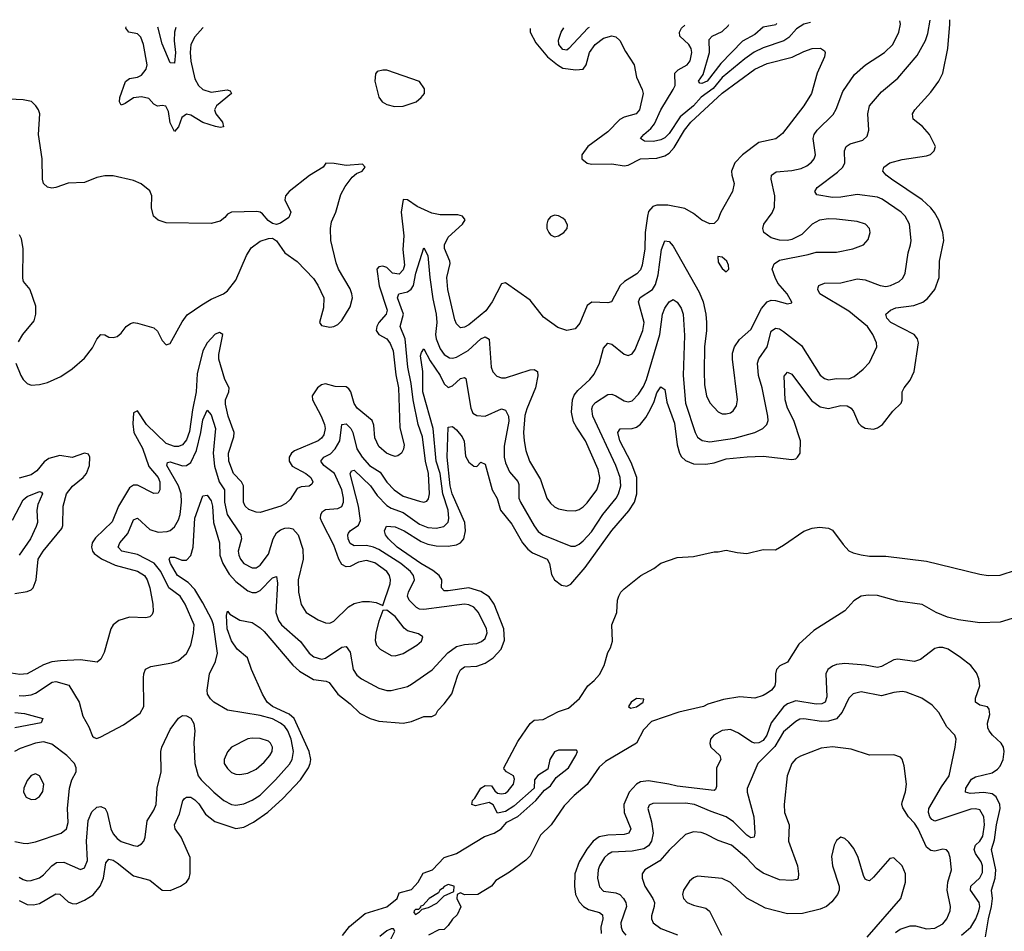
# Model space of a CAD drawing. Header units: inches. Extents: x 1843162 to 1959474, y 907081 to 1016326.
# Tile 510 of 656: x 1891353 to 1896170, y 1011749 to 1016211. Entities that reach past the tile are written whole.
import ezdxf

# ---------------------------------------------------------------- set-up
doc = ezdxf.new("R2010")
doc.units = ezdxf.units.IN
doc.header["$MEASUREMENT"] = 0
doc.layers.add('B8091', color=7, linetype='Continuous')

msp = doc.modelspace()

# ---------------------------------------------------------------- linework, layer by layer
at = {"layer": 'B8091', "color": 5}
for points, elevation in [([(1893850.6, 1016167.8), (1893850.5, 1016150), (1893878.5, 1016098.5), (1893935.8, 1016030), (1893983.6, 1015990), (1894010, 1015974.5), (1894073.6, 1015966.4), (1894110, 1015969.2), (1894124.4, 1015990), (1894141.6, 1016050), (1894168.8, 1016090), (1894210, 1016121.3), (1894250, 1016132.5), (1894270, 1016127.4), (1894288.5, 1016110), (1894316.2, 1016056.2), (1894359.7, 1015990), (1894371.1, 1015930), (1894399.2, 1015870), (1894402.7, 1015850), (1894385.1, 1015770), (1894369.5, 1015750), (1894310, 1015734.6), (1894290, 1015722.5), (1894230, 1015662), (1894132.2, 1015590), (1894102.9, 1015550), (1894103.8, 1015530), (1894130, 1015508.7), (1894150, 1015504.9), (1894250, 1015505.9), (1894310, 1015495.5), (1894330, 1015499.1), (1894390, 1015530.9), (1894470, 1015534), (1894510, 1015544.2), (1894530, 1015557.9), (1894554.7, 1015585.3), (1894604.9, 1015670), (1894636.1, 1015710), (1894790, 1015852.3), (1894950, 1015968.8), (1895010, 1015997.7), (1895132.4, 1016027.6), (1895190, 1016056), (1895229.7, 1016069.7), (1895271.3, 1016071.3), (1895290, 1016059), (1895294.5, 1016050), (1895291.3, 1016030), (1895254.5, 1015950), (1895227.1, 1015850), (1895189, 1015790), (1895084.9, 1015655.1), (1895052.5, 1015627.5), (1894969.8, 1015610), (1894890, 1015549.3), (1894852.4, 1015510), (1894835.3, 1015470), (1894836.4, 1015450), (1894848, 1015410), (1894839.7, 1015370), (1894783, 1015270), (1894768, 1015232), (1894750, 1015213.4), (1894730, 1015212.7), (1894690.8, 1015230), (1894650, 1015262), (1894606.6, 1015286.6), (1894523.4, 1015303.4), (1894470, 1015303.8), (1894450, 1015296.9), (1894430, 1015271.8), (1894423.9, 1015250), (1894413.5, 1015170), (1894411.3, 1015090), (1894398.2, 1015010), (1894390, 1014987.2), (1894372.7, 1014967.3), (1894312.2, 1014930), (1894291.6, 1014910), (1894248.9, 1014831.1), (1894230, 1014824.9), (1894151.5, 1014828.5), (1894130, 1014813.1), (1894093.7, 1014726.3), (1894070, 1014698.9), (1894030, 1014690.2), (1893985.3, 1014705.3), (1893916, 1014756), (1893850, 1014838.8), (1893730, 1014923.2), (1893710, 1014919), (1893664.9, 1014830), (1893633.4, 1014786.6), (1893550, 1014718.5), (1893530, 1014706), (1893510, 1014703.6), (1893490, 1014722.4), (1893482.2, 1014742.2), (1893447.8, 1014890), (1893443.7, 1014950), (1893458.6, 1015018.6), (1893457.5, 1015030), (1893430.7, 1015090.7), (1893431.7, 1015110), (1893450, 1015146.1), (1893519.4, 1015210), (1893532.5, 1015232.5), (1893519.5, 1015250), (1893496.4, 1015256.4), (1893410, 1015256.4), (1893370, 1015263.6), (1893297.6, 1015297.6), (1893250, 1015330.4), (1893230, 1015330.6), (1893219.1, 1015270), (1893232.9, 1015152.9), (1893227.1, 1015087.1), (1893235.8, 1015010), (1893230, 1014987.3), (1893210, 1014966), (1893177.6, 1014970), (1893150, 1014997.6), (1893130, 1015005.7), (1893110, 1015002.4), (1893100.5, 1014990), (1893111.3, 1014908.7), (1893151.7, 1014790), (1893146.4, 1014770), (1893110, 1014729.3), (1893099.7, 1014710), (1893097.7, 1014690), (1893110.8, 1014670.8), (1893150, 1014649.2), (1893166.2, 1014626.2), (1893179.9, 1014590), (1893193.3, 1014473.3), (1893207.1, 1014410), (1893213.5, 1014213.5), (1893234, 1014130), (1893230.6, 1014109.4), (1893220.5, 1014090), (1893203.5, 1014076.5), (1893190, 1014074), (1893170, 1014079.7), (1893147.7, 1014090), (1893110, 1014122.7), (1893090, 1014164), (1893086.4, 1014226.4), (1893077.4, 1014250), (1893004.3, 1014310), (1892990, 1014332.8), (1892973.6, 1014390), (1892964.2, 1014404.2), (1892950, 1014413.5), (1892896.1, 1014416.1), (1892850, 1014429.4), (1892830, 1014424.1), (1892809.9, 1014410), (1892783.6, 1014370), (1892785, 1014350), (1892828.7, 1014270), (1892844.7, 1014230), (1892847, 1014210), (1892840.4, 1014179.6), (1892830, 1014162.7), (1892812.8, 1014150), (1892698.2, 1014101.8), (1892683, 1014090), (1892671.1, 1014070), (1892671.6, 1014050), (1892686.3, 1014026.3), (1892752.9, 1013990), (1892778.2, 1013970), (1892787.1, 1013950), (1892781.8, 1013938.2), (1892770, 1013927.3), (1892730, 1013925.6), (1892710, 1013916.9), (1892677, 1013863), (1892656, 1013844), (1892630.3, 1013829.7), (1892530, 1013799.8), (1892510, 1013800.5), (1892474.4, 1013814.4), (1892456.8, 1013830), (1892448.2, 1013850), (1892448.4, 1013930), (1892438.4, 1013950), (1892399.8, 1013990), (1892376.6, 1014050), (1892375, 1014090), (1892400.8, 1014170), (1892402.6, 1014190), (1892373, 1014270), (1892360.9, 1014330), (1892360.7, 1014350), (1892375.9, 1014390), (1892378.3, 1014410), (1892356.1, 1014450), (1892327.8, 1014550), (1892327, 1014573), (1892346.4, 1014670), (1892330, 1014680.3), (1892310, 1014671.8), (1892270, 1014630.1), (1892249.6, 1014590), (1892222, 1014478), (1892216.5, 1014390), (1892198.1, 1014301.9), (1892183.7, 1014196.3), (1892170, 1014155.4), (1892150, 1014130.1), (1892130, 1014121.5), (1892110, 1014121.5), (1892070, 1014136.5), (1891972.9, 1014230), (1891930, 1014296.5), (1891910, 1014287.3), (1891906.3, 1014233.7), (1891911.9, 1014190), (1891953.8, 1014113.8), (1891984.7, 1014024.7), (1892030.9, 1013970), (1892038.8, 1013950), (1892038.2, 1013910), (1892030, 1013893.7), (1892010, 1013892.3), (1891930, 1013932.6), (1891910, 1013933.2), (1891890, 1013919.3), (1891836.9, 1013830), (1891806.1, 1013753.9), (1891724.2, 1013675.8), (1891707.4, 1013650), (1891704, 1013630), (1891708.8, 1013610), (1891717.8, 1013597.8), (1891753, 1013573), (1891820.9, 1013540.9), (1891930, 1013511.4), (1891963.7, 1013490), (1891977.6, 1013470), (1891989.9, 1013430), (1892005.1, 1013350), (1892006, 1013314), (1892000.7, 1013299.3), (1891990, 1013288), (1891970, 1013283.1), (1891890, 1013286.7), (1891838.7, 1013270), (1891810.9, 1013250), (1891799.4, 1013230), (1891766.6, 1013113.4), (1891750, 1013082), (1891732.7, 1013067.3), (1891650, 1013077.4), (1891553.6, 1013073.6), (1891510, 1013067.4), (1891470, 1013053.6), (1891390, 1013008.9), (1891354, 1013006), (1891290, 1013016.4)], 480), ([(1891350, 1011899.4), (1891390, 1011880.8), (1891420.7, 1011879.3), (1891450, 1011886), (1891530, 1011931.8), (1891550, 1011930.2), (1891590, 1011893.4), (1891610, 1011884.7), (1891630, 1011883.8), (1891670, 1011901.8), (1891712.5, 1011927.5), (1891747.5, 1011970), (1891762.5, 1012010), (1891775.5, 1012084.5), (1891790, 1012102.8), (1891810, 1012097.5), (1891830, 1012084.5), (1891910, 1012020.5), (1891990, 1011999.6), (1892050, 1011950.4), (1892090, 1011948.7), (1892139.3, 1011970), (1892169.5, 1011990), (1892183, 1012010), (1892187.7, 1012032.3), (1892186.9, 1012110), (1892143.2, 1012210), (1892114, 1012250), (1892110.7, 1012270), (1892135.6, 1012324.4), (1892151.4, 1012388.6), (1892160.2, 1012399.8), (1892170, 1012406.5), (1892190, 1012405.2), (1892210, 1012392.4), (1892230, 1012373.1), (1892262.9, 1012322.9), (1892307.4, 1012287.4), (1892410, 1012253.1), (1892450, 1012258.9), (1892497, 1012283), (1892567.6, 1012332.4), (1892640.4, 1012399.6), (1892727.3, 1012490), (1892766.9, 1012550), (1892774.3, 1012570), (1892777, 1012590), (1892769.9, 1012630), (1892695.4, 1012790), (1892672, 1012812), (1892589.5, 1012849.5), (1892564.1, 1012870), (1892540.9, 1012910), (1892487.2, 1013030), (1892467.1, 1013087.1), (1892417, 1013130), (1892390, 1013170.9), (1892368, 1013230), (1892364.8, 1013295.2), (1892370, 1013316), (1892380.9, 1013300.9), (1892430, 1013271.7), (1892490, 1013261.3), (1892530, 1013235.2), (1892550, 1013217.1), (1892690, 1013051.7), (1892722.3, 1013022.3), (1892790, 1012981.5), (1892853, 1012973), (1892866.9, 1012966.9), (1892909.1, 1012910), (1892970, 1012863.2), (1893017.1, 1012817.1), (1893068.4, 1012790), (1893110, 1012777.1), (1893230, 1012767.6), (1893270, 1012776.3), (1893330, 1012800.9), (1893370, 1012800.4), (1893389.2, 1012810), (1893398.4, 1012830), (1893430, 1012862), (1893468, 1012912), (1893496.9, 1013003.1), (1893510.4, 1013029.6), (1893530, 1013043.8), (1893590, 1013047.5), (1893630, 1013061.6), (1893670, 1013087.9), (1893709, 1013131), (1893725.1, 1013174.9), (1893722.3, 1013230), (1893674.5, 1013350), (1893650, 1013385.7), (1893610, 1013411.8), (1893550, 1013429.6), (1893450, 1013415), (1893430, 1013415.9), (1893417, 1013430), (1893417.9, 1013470), (1893405.6, 1013490), (1893374.9, 1013514.9), (1893315.9, 1013550), (1893200.2, 1013630), (1893157.8, 1013670), (1893143.1, 1013690), (1893137.4, 1013710), (1893148, 1013732), (1893190, 1013729.3), (1893234.5, 1013710), (1893317.8, 1013657.8), (1893350, 1013644.2), (1893390, 1013636.2), (1893450, 1013634.1), (1893490, 1013640.8), (1893509.9, 1013650.1), (1893525.6, 1013670), (1893534.5, 1013710), (1893530.9, 1013750), (1893469.7, 1013890), (1893459.7, 1013930), (1893445.1, 1014070), (1893450, 1014217.1), (1893470, 1014219.6), (1893490, 1014203.6), (1893518.3, 1014170), (1893527.8, 1014147.8), (1893534.2, 1014074.2), (1893550, 1014045), (1893574.6, 1014025.4), (1893590, 1014024.6), (1893610, 1014046), (1893630, 1014036.3), (1893665.1, 1013910), (1893688.5, 1013868.5), (1893705.5, 1013810), (1893761.4, 1013741.4), (1893812.3, 1013650), (1893839.1, 1013619.1), (1893861.4, 1013601.4), (1893934.2, 1013570), (1893944.5, 1013550), (1893955.4, 1013495.4), (1893969.4, 1013470), (1894003.7, 1013443.7), (1894030, 1013439), (1894050, 1013448.6), (1894120.4, 1013530), (1894249.7, 1013710.3), (1894332.5, 1013807.5), (1894360.3, 1013850), (1894372, 1013890), (1894371.8, 1013970), (1894344.3, 1014044.3), (1894289.9, 1014150), (1894279.1, 1014190), (1894290.7, 1014209.3), (1894350, 1014210.7), (1894370, 1014216.6), (1894390, 1014231.8), (1894416.2, 1014263.8), (1894438.3, 1014301.7), (1894457.8, 1014342.2), (1894470, 1014385.3), (1894490, 1014414.6), (1894510, 1014400.7), (1894518.9, 1014338.9), (1894556.6, 1014236.6), (1894570.1, 1014130), (1894581.3, 1014090), (1894591.4, 1014071.4), (1894610, 1014053.2), (1894650, 1014037.3), (1894710, 1014035.6), (1894750, 1014042.9), (1894810, 1014062), (1894912.3, 1014072.3), (1894990, 1014075), (1895130, 1014058), (1895150, 1014062.6), (1895158.7, 1014070), (1895171.7, 1014090), (1895172.3, 1014150), (1895140.3, 1014250), (1895109.1, 1014310), (1895098.1, 1014350), (1895094, 1014466), (1895110, 1014486.4), (1895130, 1014476.5), (1895227.6, 1014347.6), (1895270, 1014316), (1895310, 1014307.5), (1895370, 1014322.2), (1895401.8, 1014321.8), (1895420.6, 1014310), (1895433, 1014293), (1895456.8, 1014236.8), (1895470, 1014223.2), (1895490, 1014212.1), (1895530, 1014207.7), (1895550, 1014214.2), (1895574.8, 1014230), (1895624.8, 1014295.1), (1895666.3, 1014333.7), (1895670.6, 1014349.4), (1895670.7, 1014390), (1895680.3, 1014410), (1895710, 1014447.4), (1895729, 1014490), (1895750.6, 1014630), (1895746.3, 1014650), (1895729.9, 1014669.9), (1895615.1, 1014730), (1895595.3, 1014750), (1895591.1, 1014770), (1895614, 1014790), (1895639.8, 1014800.2), (1895727.9, 1014812.1), (1895770.9, 1014829.1), (1895793.7, 1014846.3), (1895829.8, 1014890), (1895851.9, 1014950), (1895853.2, 1015030), (1895874.5, 1015130), (1895869.8, 1015170), (1895849.1, 1015230), (1895828.4, 1015268.4), (1895810.7, 1015290), (1895769, 1015329), (1895618, 1015430), (1895592.3, 1015450), (1895576.3, 1015470), (1895581.3, 1015490), (1895609.9, 1015510.1), (1895670, 1015526.6), (1895790, 1015544.3), (1895808.8, 1015551.2), (1895827.8, 1015570), (1895833, 1015590), (1895803.5, 1015650), (1895770, 1015688.5), (1895725, 1015725), (1895720.4, 1015750), (1895732.4, 1015770), (1895810, 1015856.5), (1895849.9, 1015910.1), (1895868.8, 1015950), (1895893.8, 1016070), (1895904.2, 1016190), (1895904.2, 1016211.5)], 420), ([(1891350, 1012014.2), (1891370, 1012002.2), (1891390, 1011996.8), (1891410, 1011997.7), (1891450, 1012010.2), (1891470, 1012025.4), (1891510, 1012070.2), (1891534.1, 1012085.9), (1891570, 1012087.3), (1891650, 1012051.2), (1891670, 1012059.6), (1891684.8, 1012095.2), (1891680.4, 1012190), (1891688.8, 1012291.2), (1891705.8, 1012334.2), (1891730, 1012357.5), (1891750, 1012359.7), (1891771.5, 1012350), (1891781.5, 1012330), (1891798.9, 1012250), (1891810, 1012226.5), (1891830, 1012203.7), (1891850, 1012188.3), (1891910, 1012168.6), (1891930, 1012166.7), (1891950, 1012176.5), (1891960.4, 1012190), (1891966.6, 1012210), (1891977.7, 1012290), (1892010, 1012342.3), (1892021.7, 1012370), (1892026, 1012450), (1892045.9, 1012530), (1892044.3, 1012630), (1892048.3, 1012650), (1892090, 1012737), (1892130, 1012793), (1892150, 1012805.5), (1892170, 1012803.8), (1892190, 1012793), (1892205.7, 1012765.7), (1892210.2, 1012730.2), (1892206, 1012674), (1892209.6, 1012570), (1892226.7, 1012510), (1892241, 1012490), (1892302.3, 1012430), (1892352.6, 1012390), (1892388.7, 1012370), (1892410, 1012367.2), (1892450, 1012373.9), (1892490, 1012390.7), (1892530, 1012415), (1892605.4, 1012490), (1892672.5, 1012567.4), (1892686.1, 1012590), (1892692.6, 1012630), (1892681.3, 1012690), (1892665.1, 1012730), (1892650, 1012751.4), (1892630, 1012768.5), (1892590, 1012788.5), (1892530, 1012805.2), (1892370, 1012832), (1892303.7, 1012870), (1892286.4, 1012886.4), (1892272.6, 1012910), (1892269.8, 1012930), (1892281.5, 1013010), (1892311.2, 1013070), (1892321.1, 1013110), (1892302.1, 1013250), (1892293.9, 1013273.9), (1892250, 1013357.5), (1892210, 1013422.6), (1892177, 1013457), (1892125, 1013490), (1892091.4, 1013550), (1892084.7, 1013570), (1892090, 1013581.1), (1892110, 1013581), (1892146.1, 1013566.1), (1892170, 1013566.1), (1892190, 1013588.9), (1892201.3, 1013630), (1892209.3, 1013770.7), (1892250, 1013880.4), (1892270, 1013884.2), (1892290, 1013856), (1892296.1, 1013830), (1892302.1, 1013750), (1892331.3, 1013651.3), (1892332.7, 1013590), (1892346.7, 1013550), (1892378, 1013498), (1892410, 1013460.9), (1892470, 1013416.2), (1892490, 1013406.8), (1892510, 1013407.9), (1892530, 1013417.4), (1892590, 1013479.2), (1892610, 1013485.5), (1892613.9, 1013453.9), (1892606.8, 1013310), (1892619.2, 1013270), (1892633.7, 1013250), (1892727.8, 1013167.8), (1892770.1, 1013110.1), (1892792.1, 1013092.1), (1892830, 1013081.9), (1892850, 1013085.5), (1892930, 1013140.2), (1892950, 1013144), (1892970, 1013115.5), (1892985.5, 1013030), (1893002.2, 1013002.2), (1893025.3, 1012985.3), (1893110, 1012939.4), (1893150, 1012927.1), (1893170, 1012928.5), (1893250, 1012947.5), (1893270, 1012958.2), (1893371.2, 1013028.8), (1893448.5, 1013111.5), (1893490, 1013142.9), (1893530, 1013153.2), (1893590, 1013158.1), (1893612.6, 1013167.4), (1893630, 1013182.4), (1893639.9, 1013210), (1893637.2, 1013230), (1893597.9, 1013310), (1893575.3, 1013335.3), (1893550, 1013347.5), (1893530, 1013350.8), (1893330, 1013324.8), (1893310, 1013326.2), (1893294, 1013334), (1893257.9, 1013370), (1893250.5, 1013390), (1893255.6, 1013410), (1893284.7, 1013470), (1893280.2, 1013490), (1893265.9, 1013510), (1893218.2, 1013550), (1893110, 1013618.5), (1893084.8, 1013630), (1893050, 1013638.2), (1892990, 1013636.7), (1892970, 1013646.8), (1892960.4, 1013670), (1892958.1, 1013690), (1892961.6, 1013698.4), (1892969.9, 1013710.1), (1893010, 1013736.6), (1893019.8, 1013760.2), (1893010.8, 1013830.8), (1892970.8, 1013989.2), (1892976.9, 1014003.1), (1892990, 1014006.5), (1893070, 1013930.1), (1893102.1, 1013882.1), (1893150, 1013832.8), (1893170, 1013820.6), (1893230, 1013799.3), (1893310, 1013741.7), (1893350, 1013725.9), (1893390, 1013722.7), (1893428.9, 1013731.1), (1893448.9, 1013751.1), (1893453.4, 1013770), (1893449.9, 1013810), (1893424.1, 1013890), (1893410.2, 1013990), (1893390.4, 1014050), (1893376.4, 1014210), (1893326.3, 1014390), (1893325.1, 1014490), (1893314.7, 1014565.3), (1893318.4, 1014581.6), (1893330, 1014599.5), (1893361.3, 1014541.3), (1893410.9, 1014470), (1893430, 1014428.2), (1893450, 1014411.1), (1893470, 1014419.3), (1893510, 1014455.2), (1893530, 1014459.6), (1893535.1, 1014455.1), (1893559.8, 1014310), (1893570, 1014285.7), (1893590, 1014274.3), (1893630, 1014271.3), (1893710, 1014306), (1893730, 1014300.7), (1893744.2, 1014270), (1893747, 1014247), (1893724.2, 1014124.2), (1893722.6, 1014070), (1893730, 1014041.7), (1893750, 1013998), (1893790.1, 1013950.1), (1893795.5, 1013935.5), (1893795.3, 1013870), (1893802.5, 1013850), (1893870, 1013733.4), (1893890, 1013706.4), (1893913.1, 1013690), (1894050, 1013633.7), (1894070, 1013635), (1894090, 1013643.5), (1894110, 1013659.8), (1894150, 1013705.3), (1894206.2, 1013790), (1894272.1, 1013870), (1894283.1, 1013890), (1894293.5, 1013930), (1894290.8, 1013970), (1894270.3, 1014030), (1894157.2, 1014270), (1894152.8, 1014307.2), (1894157.7, 1014322.3), (1894170, 1014337.6), (1894230, 1014376.1), (1894250, 1014377.9), (1894270, 1014370.7), (1894310, 1014345.7), (1894330, 1014340.5), (1894350, 1014345.9), (1894381.2, 1014378.8), (1894404.6, 1014415.4), (1894419.6, 1014450), (1894484.9, 1014670), (1894498.1, 1014770), (1894510, 1014799.5), (1894530, 1014830.3), (1894550, 1014842), (1894570, 1014828.7), (1894590, 1014798.7), (1894599.8, 1014770), (1894605.4, 1014665.4), (1894598.6, 1014470), (1894610, 1014334), (1894657.9, 1014190), (1894670, 1014167.2), (1894691.3, 1014151.3), (1894730, 1014145.1), (1894850, 1014162.4), (1894949.9, 1014190.1), (1894988.2, 1014210), (1895008.4, 1014230), (1895015.1, 1014250), (1895014, 1014270), (1894985.8, 1014410), (1894967.7, 1014470), (1894962.1, 1014530), (1894968.7, 1014551.3), (1895009.4, 1014610), (1895030, 1014686.3), (1895050, 1014701.4), (1895070, 1014697.5), (1895090, 1014684.8), (1895177.4, 1014617.4), (1895270, 1014471.6), (1895290, 1014455.8), (1895310, 1014448.1), (1895350, 1014454.4), (1895410, 1014453.8), (1895435.7, 1014464.3), (1895480, 1014500), (1895510, 1014533.4), (1895546.2, 1014610), (1895545.6, 1014630), (1895527.6, 1014670), (1895501.6, 1014710), (1895410, 1014784.5), (1895268.5, 1014870), (1895257.4, 1014890), (1895260.1, 1014899.9), (1895263.6, 1014910), (1895290, 1014921.2), (1895370, 1014922.9), (1895450, 1014943.1), (1895490, 1014937.9), (1895562.4, 1014910), (1895590, 1014905.3), (1895614, 1014910), (1895655.8, 1014930), (1895673, 1014947), (1895684.4, 1014970), (1895700.2, 1015070), (1895711.5, 1015110), (1895714.8, 1015130), (1895706, 1015210), (1895685, 1015250), (1895665.3, 1015270), (1895573, 1015333), (1895550, 1015343.4), (1895450, 1015355.3), (1895370, 1015342.8), (1895330, 1015341.1), (1895253.7, 1015353.7), (1895242.6, 1015370), (1895255.3, 1015390), (1895354.9, 1015465.1), (1895379.5, 1015490), (1895389.9, 1015510), (1895388.6, 1015570), (1895396.8, 1015590), (1895416.9, 1015603.1), (1895478.3, 1015621.7), (1895499.1, 1015640.9), (1895506.8, 1015670), (1895501.8, 1015750), (1895510.6, 1015789.4), (1895570, 1015858.5), (1895650, 1015924.4), (1895743.6, 1016036.4), (1895784.2, 1016110), (1895796.5, 1016143.5), (1895808, 1016209.4)], 440), ([(1891350, 1012903.7), (1891370, 1012901.1), (1891410, 1012906.6), (1891430, 1012914.3), (1891511.9, 1012968.1), (1891530, 1012971.2), (1891593.5, 1012953.5), (1891644.8, 1012870), (1891662.7, 1012802.7), (1891692.2, 1012750), (1891710, 1012704.7), (1891717.3, 1012697.3), (1891730, 1012693.4), (1891750, 1012701.3), (1891860.7, 1012759.3), (1891942.6, 1012817.4), (1891960.7, 1012850), (1891959, 1012990), (1891960.3, 1013010), (1891968.2, 1013031.8), (1891995, 1013045), (1892097, 1013063), (1892130, 1013074.9), (1892170, 1013108.9), (1892189.9, 1013150.1), (1892204.1, 1013210), (1892206.1, 1013250), (1892162.1, 1013350), (1892138.4, 1013390), (1892083.1, 1013430), (1892043.9, 1013510), (1892010.4, 1013550.4), (1891930, 1013592.9), (1891853, 1013610), (1891835.3, 1013630), (1891843.7, 1013650), (1891882.9, 1013697.1), (1891910, 1013763.1), (1891925.2, 1013770), (1891930, 1013771.3), (1891990, 1013716.6), (1892030, 1013702.9), (1892074.2, 1013705.8), (1892090, 1013711.8), (1892111.2, 1013728.8), (1892130, 1013763.6), (1892137.6, 1013790), (1892145.6, 1013850), (1892144, 1013890), (1892130.8, 1013930), (1892073, 1014030), (1892076.1, 1014043.9), (1892090, 1014047), (1892150, 1014028.1), (1892170, 1014029), (1892190, 1014044.4), (1892217.5, 1014102.5), (1892239.8, 1014190), (1892250, 1014252.7), (1892270, 1014299.5), (1892290, 1014277.4), (1892310.8, 1014210), (1892300.5, 1014090), (1892306, 1014026), (1892329.4, 1013950), (1892356, 1013910), (1892354.9, 1013850), (1892368.6, 1013790), (1892435.7, 1013690), (1892437.9, 1013670), (1892422.8, 1013610), (1892424.7, 1013590), (1892433.2, 1013570), (1892449.4, 1013550), (1892490, 1013527.6), (1892510, 1013528.9), (1892530, 1013541.7), (1892570, 1013595.5), (1892593.8, 1013670), (1892610, 1013699), (1892630, 1013714.8), (1892650, 1013722.1), (1892670, 1013724.3), (1892690, 1013719.4), (1892715, 1013690), (1892739.1, 1013619.1), (1892739.3, 1013570), (1892716.4, 1013470), (1892717, 1013410), (1892729.6, 1013349.6), (1892754.9, 1013310), (1892813.4, 1013273.4), (1892850, 1013258.5), (1892870, 1013258), (1892890, 1013267.5), (1892962.1, 1013337.9), (1892990, 1013353.5), (1893030, 1013362.8), (1893063.9, 1013363.9), (1893098, 1013358), (1893130, 1013344.7), (1893164.9, 1013450), (1893167.4, 1013470), (1893163.2, 1013490), (1893149.9, 1013510), (1893090, 1013552), (1893050, 1013564.4), (1893010, 1013556), (1892970, 1013534.4), (1892950, 1013533.8), (1892930, 1013545), (1892914.6, 1013570), (1892890, 1013638.7), (1892832.6, 1013750), (1892825.4, 1013770), (1892826, 1013790), (1892835.4, 1013804.6), (1892850, 1013813.2), (1892910, 1013818.8), (1892930, 1013829.2), (1892937.5, 1013850), (1892937.7, 1013870), (1892929.5, 1013910), (1892893, 1013990), (1892841.3, 1014030), (1892826.8, 1014050), (1892841.4, 1014070), (1892873, 1014087), (1892897, 1014110), (1892919.5, 1014150), (1892929.5, 1014230.5), (1892950, 1014233.2), (1892973.4, 1014210), (1892982.5, 1014190), (1893003, 1014110), (1893028.4, 1014070), (1893065.1, 1014030), (1893116.7, 1013996.7), (1893150, 1013947.9), (1893184.6, 1013910), (1893230, 1013879.3), (1893310, 1013853.9), (1893330.6, 1013849.4), (1893344.6, 1013855.4), (1893353.7, 1013866.3), (1893357.9, 1013890), (1893353, 1013990), (1893339.3, 1014050), (1893323.4, 1014170), (1893302.7, 1014230), (1893277.8, 1014350), (1893268.3, 1014430), (1893252.3, 1014510), (1893238.9, 1014650), (1893215.3, 1014710), (1893231.7, 1014770), (1893201, 1014850), (1893208.7, 1014870), (1893250, 1014879.6), (1893267.7, 1014892.2), (1893279.7, 1014910), (1893291, 1014970), (1893330, 1015094.9), (1893350, 1015057.3), (1893359.6, 1014950), (1893374.8, 1014845.2), (1893390.9, 1014770), (1893394.2, 1014730), (1893387.8, 1014670), (1893390.1, 1014650), (1893410, 1014600.2), (1893430, 1014572.7), (1893456, 1014556), (1893470, 1014553.9), (1893490, 1014559.8), (1893547.8, 1014592.2), (1893610, 1014649.3), (1893630, 1014658.6), (1893650, 1014647.7), (1893660.1, 1014510), (1893667.7, 1014487.7), (1893687.1, 1014467.1), (1893710, 1014457.7), (1893730, 1014458.7), (1893850, 1014496.9), (1893870, 1014499.6), (1893886, 1014490), (1893888.9, 1014468.9), (1893876.6, 1014410), (1893834, 1014306), (1893825.3, 1014274.7), (1893818.3, 1014190), (1893820.7, 1014150), (1893830, 1014102), (1893846.8, 1014050), (1893900.8, 1013960.8), (1893932.8, 1013870), (1893950, 1013844.4), (1893970, 1013827.2), (1893990, 1013817.2), (1894030, 1013809.2), (1894070, 1013807.2), (1894090, 1013813.4), (1894110, 1013826.2), (1894130, 1013847.1), (1894176.5, 1013910), (1894189.9, 1013950.1), (1894191, 1013970), (1894183.8, 1014010), (1894122, 1014150), (1894076.5, 1014216.4), (1894063.3, 1014243.3), (1894052.5, 1014290), (1894057.1, 1014350), (1894066.6, 1014373.4), (1894083.1, 1014396.9), (1894142.5, 1014450), (1894163.2, 1014476.8), (1894189.5, 1014530.5), (1894210, 1014603.8), (1894230, 1014627.7), (1894250, 1014623.9), (1894310, 1014573.6), (1894330, 1014566.9), (1894350, 1014576.5), (1894363.7, 1014596.3), (1894401.1, 1014690), (1894408.3, 1014730), (1894379.9, 1014830), (1894388.7, 1014851.3), (1894449.8, 1014890), (1894464.5, 1014915.5), (1894477, 1014963), (1894493.3, 1015086.7), (1894510, 1015128.7), (1894530, 1015126.3), (1894550, 1015102.3), (1894677.3, 1014877.3), (1894697, 1014830), (1894709.5, 1014770), (1894712.7, 1014730), (1894712.7, 1014690), (1894703.2, 1014610), (1894701.7, 1014490), (1894704.2, 1014424.1), (1894712.5, 1014370), (1894730, 1014336.1), (1894770, 1014291.3), (1894790, 1014282.9), (1894810, 1014282.3), (1894830, 1014287.5), (1894843.3, 1014296.7), (1894859.4, 1014320.6), (1894864.1, 1014350), (1894840.6, 1014550), (1894841, 1014579), (1894849.8, 1014610.2), (1894874.8, 1014645.2), (1894930, 1014695.2), (1894982.4, 1014797.6), (1895010, 1014830.2), (1895030, 1014838.2), (1895050, 1014837.1), (1895110, 1014820.3), (1895130, 1014826), (1895131.1, 1014828.9), (1895107.8, 1014870), (1895062.4, 1014922.4), (1895048.6, 1014950), (1895034.4, 1014990), (1895043.7, 1015016.3), (1895070, 1015034.7), (1895210, 1015061.5), (1895250, 1015073.8), (1895350, 1015073.2), (1895429.2, 1015090), (1895480.9, 1015110), (1895503.9, 1015136.1), (1895513.7, 1015170), (1895511.1, 1015190), (1895491.8, 1015210), (1895450, 1015223.1), (1895350, 1015235.4), (1895310, 1015236.3), (1895266, 1015230), (1895230.3, 1015210), (1895179.3, 1015160.7), (1895130, 1015135.4), (1895110, 1015131.1), (1895070, 1015132.4), (1895030, 1015143.5), (1894994.3, 1015170), (1894988.7, 1015190), (1894994.5, 1015210), (1895034.8, 1015265.2), (1895046.4, 1015293.6), (1895047.3, 1015350), (1895029.8, 1015430), (1895031.1, 1015450), (1895053.8, 1015466.2), (1895130, 1015473.4), (1895177.1, 1015482.9), (1895204.5, 1015495.5), (1895226.6, 1015513.4), (1895239.8, 1015530), (1895247, 1015550), (1895234.9, 1015630), (1895240.2, 1015650), (1895254.6, 1015670), (1895332.2, 1015747.8), (1895346.9, 1015773.2), (1895380, 1015860), (1895437, 1015943), (1895490.9, 1015990), (1895584.8, 1016050), (1895625.5, 1016090), (1895654.8, 1016150), (1895662.2, 1016190), (1895658.6, 1016206.2)], 460), ([(1892250.2, 1016171.5), (1892250, 1016171), (1892210, 1016127.4), (1892190.7, 1016090), (1892187, 1016050), (1892190, 1016008.2), (1892210, 1015921.5), (1892228.6, 1015888.6), (1892250, 1015870.1), (1892290, 1015857.3), (1892367.7, 1015867.7), (1892383.4, 1015863.4), (1892388.7, 1015850), (1892316.1, 1015790), (1892305.6, 1015770), (1892313.1, 1015750), (1892344.7, 1015710), (1892350, 1015686.3), (1892336, 1015684), (1892311.4, 1015688.6), (1892250, 1015708.5), (1892190, 1015744.3), (1892170, 1015748.3), (1892147.2, 1015732.8), (1892130, 1015686.6), (1892110, 1015664.4), (1892090, 1015707), (1892081.7, 1015761.8), (1892067.7, 1015787.7), (1892050, 1015790.9), (1892027.8, 1015787.8), (1892010, 1015797.3), (1891985.1, 1015825.1), (1891950, 1015833.8), (1891910, 1015828.8), (1891870, 1015800.7), (1891850, 1015793), (1891841.8, 1015810), (1891843.4, 1015830), (1891870.9, 1015909.1), (1891890, 1015924.1), (1891930, 1015930.8), (1891950, 1015940.5), (1891972.6, 1015970), (1891976.8, 1015990), (1891958.8, 1016090), (1891945.9, 1016125.9), (1891930, 1016142.4), (1891888, 1016150), (1891872.5, 1016170), (1891874.3, 1016176)], 480), ([(1892116.8, 1016173.1), (1892110.5, 1016150), (1892108.3, 1016108.3), (1892115.1, 1016050), (1892110, 1015999), (1892090, 1015999.5), (1892050, 1016094), (1892030, 1016169.5), (1892029.8, 1016174.1)], 460), ([(1894139.4, 1016173.9), (1894133.3, 1016170), (1894040.2, 1016070), (1894030, 1016062.6), (1894010, 1016065.7), (1893990.7, 1016090.7), (1893989.3, 1016110.7), (1894001.5, 1016150), (1894015.2, 1016171.3)], 460), ([(1895222.1, 1016196.9), (1895190, 1016189.3), (1895153.8, 1016166.2), (1895115.3, 1016124.7), (1895091.6, 1016108.4), (1894990, 1016074.1), (1894947.1, 1016052.9), (1894900, 1016020), (1894790, 1015928.1), (1894745.4, 1015874.6), (1894687.2, 1015832.8), (1894650, 1015789.3), (1894584.5, 1015735.5), (1894530, 1015653.9), (1894510, 1015633.9), (1894490, 1015623.5), (1894454.5, 1015614.5), (1894410, 1015617.2), (1894389.6, 1015630), (1894406.2, 1015650), (1894441.6, 1015678.4), (1894458.5, 1015701.5), (1894489.4, 1015770.6), (1894550.8, 1015870), (1894559.3, 1015890), (1894557.7, 1015950), (1894574.4, 1015965.6), (1894618.6, 1015990), (1894633.8, 1016010), (1894641.1, 1016050), (1894637.6, 1016070), (1894627.1, 1016090), (1894582.3, 1016130), (1894581.6, 1016150), (1894591.3, 1016170), (1894607.6, 1016183.9)], 460), ([(1895055, 1016193.4), (1895053, 1016187), (1894990, 1016174.2), (1894950, 1016139.3), (1894890, 1016105.7), (1894783, 1015997), (1894716.9, 1015910), (1894690, 1015898.5), (1894680.4, 1015900.4), (1894674.5, 1015910), (1894696.4, 1015943.6), (1894728.4, 1016050), (1894726, 1016114), (1894740.3, 1016130), (1894790, 1016154), (1894818.8, 1016181.2), (1894823, 1016188.4)], 440), ([(1891334.6, 1014530), (1891358.9, 1014470), (1891370.2, 1014450.2), (1891390, 1014430.4), (1891410, 1014423.1), (1891450, 1014424.9), (1891490, 1014436), (1891554.6, 1014465.5), (1891610, 1014503.1), (1891670, 1014554.4), (1891710, 1014605.5), (1891730, 1014648), (1891749.8, 1014670.2), (1891770, 1014668.9), (1891790, 1014657.8), (1891810, 1014656), (1891830, 1014660.3), (1891850, 1014677.6), (1891874.5, 1014710), (1891895.3, 1014724.7), (1891910, 1014728.6), (1891930, 1014726.7), (1892010, 1014703), (1892027.4, 1014687.4), (1892050, 1014640.3), (1892070, 1014620.4), (1892090, 1014626.4), (1892147.5, 1014732.5), (1892173.1, 1014766.9), (1892244.1, 1014815.9), (1892290, 1014842.8), (1892350, 1014869.1), (1892370, 1014884.2), (1892410, 1014935.8), (1892462.9, 1015057.1), (1892485.2, 1015094.8), (1892530, 1015127.5), (1892570, 1015140.9), (1892590, 1015141.3), (1892609, 1015129), (1892650, 1015070.4), (1892710, 1015028.2), (1892790, 1014944.9), (1892812.4, 1014912.4), (1892841.8, 1014850), (1892839.1, 1014800.9), (1892819.3, 1014730), (1892830, 1014714), (1892870, 1014707.1), (1892890, 1014709.2), (1892910, 1014719), (1892930, 1014739.6), (1892970, 1014806), (1892981.2, 1014850), (1892978.3, 1014870), (1892970, 1014893.5), (1892913.6, 1014990), (1892901.9, 1015021.9), (1892876.2, 1015130), (1892873.2, 1015190), (1892878.3, 1015221.7), (1892899.8, 1015270), (1892923.9, 1015356.1), (1892944.9, 1015395.1), (1892979.1, 1015440.9), (1893001.6, 1015458.4), (1893028.7, 1015470), (1893044, 1015490), (1893030, 1015504), (1892950, 1015497), (1892892.2, 1015507.8), (1892850.9, 1015509.1), (1892838, 1015490), (1892771.2, 1015448.8), (1892672.2, 1015370), (1892653, 1015350), (1892650.4, 1015330), (1892680.2, 1015270), (1892670, 1015243.5), (1892630, 1015215.3), (1892610, 1015209.7), (1892590, 1015213.3), (1892568.1, 1015228.1), (1892541.5, 1015261.4), (1892530, 1015269.6), (1892512.8, 1015272.8), (1892390, 1015269), (1892370, 1015259), (1892357.2, 1015242.8), (1892334.1, 1015225.9), (1892290, 1015213.3), (1892070, 1015217.1), (1892030.3, 1015230.3), (1892007.6, 1015250), (1891998.9, 1015290), (1891999.8, 1015350), (1891990, 1015373.6), (1891947.6, 1015407.6), (1891910, 1015423.9), (1891810, 1015447.2), (1891770, 1015447.4), (1891730, 1015438.7), (1891670, 1015414.6), (1891590, 1015411.3), (1891530, 1015389.8), (1891510, 1015387.2), (1891490, 1015392), (1891469.9, 1015409.9), (1891464.2, 1015430), (1891462.9, 1015530), (1891445.3, 1015650), (1891451.8, 1015750), (1891446, 1015770), (1891432.7, 1015790), (1891410.8, 1015810.8), (1891370, 1015819.7), (1891270, 1015824.2)], 520), ([(1891350, 1015159.3), (1891360.5, 1015140.5), (1891369.3, 1015089.3), (1891366.4, 1014946.4), (1891370.3, 1014930.3), (1891403, 1014890), (1891430.4, 1014810), (1891430.4, 1014770), (1891422.2, 1014737.8), (1891366.7, 1014670), (1891345.1, 1014634.9)], 520), ([(1891330, 1013402.4), (1891390, 1013412.9), (1891410, 1013420.9), (1891419.6, 1013430), (1891434.5, 1013470), (1891443.8, 1013570), (1891467.6, 1013610), (1891559.6, 1013720.4), (1891564.6, 1013735.4), (1891566.6, 1013830), (1891582.2, 1013890), (1891611.5, 1013928.5), (1891664.1, 1013970), (1891679.8, 1013990), (1891695.3, 1014030), (1891696.2, 1014070), (1891690, 1014085.5), (1891670, 1014090.2), (1891610, 1014068.1), (1891550, 1014078.9), (1891496.1, 1014063.9), (1891473.5, 1014046.5), (1891436.5, 1014003.5), (1891410, 1013983.4), (1891350, 1013967.3)], 480), ([(1891318.3, 1013761.7), (1891370, 1013861), (1891390, 1013877.6), (1891450, 1013901.5), (1891459.2, 1013899.2), (1891464.2, 1013890), (1891442.3, 1013837.7), (1891436.8, 1013810), (1891439.8, 1013750), (1891434.3, 1013730), (1891405.5, 1013670), (1891351, 1013590)], 460), ([(1892932.2, 1011727.8), (1892966.7, 1011773.3), (1893044.2, 1011835.8), (1893150, 1011868.9), (1893199.6, 1011910), (1893210, 1011938), (1893270, 1011953), (1893302, 1011990), (1893326.8, 1012033.2), (1893372.3, 1012050), (1893429.2, 1012110), (1893490, 1012130.4), (1893626.7, 1012213.3), (1893674.5, 1012230), (1893709.5, 1012250), (1893737.1, 1012282.9), (1893790, 1012310.5), (1893878.7, 1012390), (1893920.4, 1012439.6), (1893950, 1012462), (1893978, 1012502), (1894038, 1012550), (1894074.5, 1012610), (1894082, 1012630), (1894076.5, 1012636.5), (1893990, 1012635.3), (1893970, 1012628), (1893947.3, 1012590), (1893937.3, 1012542.7), (1893887.5, 1012512.5), (1893871, 1012490), (1893870.7, 1012449.3), (1893770, 1012361.2), (1893730, 1012335.3), (1893690, 1012328), (1893670, 1012368), (1893650, 1012379), (1893583.1, 1012363.1), (1893566, 1012370), (1893568, 1012390), (1893579.3, 1012400.7), (1893609, 1012450), (1893630, 1012462.8), (1893662, 1012462), (1893677.3, 1012437.3), (1893690, 1012426), (1893710, 1012422.8), (1893730, 1012426), (1893743.7, 1012436.3), (1893769.2, 1012470), (1893773.6, 1012493.6), (1893768.7, 1012510), (1893735.3, 1012530), (1893722.7, 1012542.7), (1893721.2, 1012550), (1893790, 1012678.8), (1893850, 1012766), (1893870, 1012782), (1893914.8, 1012785.2), (1893990, 1012824.7), (1894038, 1012842), (1894092.1, 1012887.9), (1894132.7, 1012950), (1894163.6, 1012976.4), (1894190, 1013006.8), (1894213.2, 1013050), (1894230, 1013114), (1894243.1, 1013136.9), (1894254, 1013170), (1894249.4, 1013250), (1894275.3, 1013310), (1894278, 1013370), (1894284, 1013390), (1894294, 1013410), (1894310, 1013426), (1894392.7, 1013490), (1894455.4, 1013524.6), (1894490, 1013550.4), (1894570, 1013579.3), (1894650, 1013584.2), (1894750, 1013606.8), (1894770, 1013606), (1894810, 1013614), (1894863, 1013603), (1894910, 1013599.1), (1894990, 1013617.3), (1895050, 1013617.1), (1895090, 1013638.9), (1895190, 1013708), (1895230, 1013723.1), (1895266.6, 1013726.6), (1895310, 1013722.4), (1895330, 1013712.4), (1895381.8, 1013641.8), (1895410, 1013612.3), (1895430, 1013601.6), (1895470, 1013591.9), (1895510, 1013585.4), (1895590, 1013585.2), (1895790, 1013560.8), (1896050, 1013497.1), (1896090.8, 1013490.8), (1896150, 1013492.5), (1896230, 1013518.1)], 380), ([(1896230, 1013287.2), (1896150, 1013261.6), (1896050, 1013259.1), (1895945.9, 1013274.1), (1895892.4, 1013287.6), (1895836.9, 1013310), (1895768.9, 1013348.9), (1895650, 1013365), (1895550, 1013393.3), (1895504.8, 1013395.2), (1895470, 1013388.8), (1895433.7, 1013366.3), (1895390, 1013318.3), (1895238.4, 1013221.6), (1895165.1, 1013154.9), (1895110, 1013066.3), (1895072.1, 1013047.9), (1895056.3, 1013030), (1895050.4, 1013009.6), (1895051.5, 1012971.5), (1895047.4, 1012950), (1895031.6, 1012930), (1895010, 1012914.5), (1894990, 1012902.7), (1894950, 1012889.8), (1894876.4, 1012896.4), (1894796.3, 1012883.7), (1894719.2, 1012860.8), (1894699.1, 1012850), (1894577.8, 1012822.2), (1894443.5, 1012776.5), (1894404.3, 1012735.7), (1894370.2, 1012669.8), (1894219.2, 1012580.7), (1894187.4, 1012552.6), (1894130, 1012468.2), (1894066.3, 1012413.7), (1894016.7, 1012363.3), (1893952.9, 1012270), (1893900.7, 1012219.3), (1893850, 1012118), (1893830, 1012097.2), (1893750, 1012039), (1893682.8, 1011997.2), (1893662, 1011970), (1893594, 1011930), (1893530, 1011928), (1893510, 1011938), (1893494, 1011930), (1893492, 1011910), (1893511.6, 1011868.4), (1893494, 1011830), (1893470, 1011808), (1893450, 1011778), (1893430, 1011758), (1893403.6, 1011756.4), (1893354, 1011730)], 380), ([(1896077.6, 1011722.4), (1896092.3, 1011810), (1896107.6, 1011870), (1896111.9, 1011910), (1896107.9, 1011950), (1896125.7, 1012010), (1896128.2, 1012050), (1896107.5, 1012150), (1896122.5, 1012197.5), (1896131.6, 1012270), (1896149.9, 1012350), (1896148.8, 1012370), (1896130, 1012407.8), (1896110, 1012421.6), (1896070, 1012428.7), (1896003.6, 1012423.6), (1895979.8, 1012430), (1895982.1, 1012450), (1896010, 1012494.3), (1896030, 1012505.3), (1896110, 1012525.1), (1896137.5, 1012542.4), (1896150, 1012557.3), (1896164.2, 1012590), (1896169.9, 1012630), (1896166, 1012650), (1896155.5, 1012670), (1896112.6, 1012710), (1896095.8, 1012730), (1896090, 1012744.5), (1896088.7, 1012768.7), (1896098.6, 1012810), (1896096.8, 1012836.8), (1896088.2, 1012848.2), (1896050, 1012856.4), (1896029.2, 1012870), (1896029.9, 1012890), (1896049.8, 1012950), (1896045.5, 1012985.5), (1896034.8, 1013014.8), (1896006.6, 1013050), (1895955.4, 1013090), (1895895.6, 1013130), (1895870, 1013138.4), (1895850, 1013139), (1895830, 1013133.2), (1895760, 1013080), (1895730, 1013069.2), (1895650, 1013080.7), (1895630, 1013078), (1895570, 1013045.2), (1895550, 1013039.8), (1895490, 1013052.2), (1895390, 1013059.9), (1895350, 1013055.4), (1895330, 1013046.3), (1895307.2, 1013030), (1895297.8, 1013010), (1895302.5, 1012897.5), (1895293.9, 1012870), (1895277.4, 1012862.6), (1895250, 1012860.3), (1895150, 1012877.1), (1895110, 1012862.8), (1895090, 1012847.2), (1895030.1, 1012770), (1895008.3, 1012710), (1894990, 1012683.4), (1894970, 1012672.3), (1894950, 1012670.3), (1894935, 1012675), (1894870, 1012719.1), (1894830, 1012736.2), (1894790, 1012731.4), (1894749.3, 1012710), (1894733.5, 1012690), (1894728.9, 1012668.9), (1894735.2, 1012650), (1894778.5, 1012610), (1894783.2, 1012590), (1894761.9, 1012550), (1894761.6, 1012458.4), (1894756.9, 1012443.1), (1894750, 1012437.7), (1894570, 1012459.2), (1894529.6, 1012470), (1894430, 1012485.9), (1894390, 1012481.3), (1894370, 1012469.3), (1894334.3, 1012430), (1894308.2, 1012370), (1894311.1, 1012330), (1894342.3, 1012250), (1894333.8, 1012230), (1894310, 1012222.8), (1894230, 1012220.1), (1894188.8, 1012211.2), (1894158.7, 1012190), (1894128, 1012152), (1894090.6, 1012090), (1894069.6, 1012030), (1894066.9, 1011970), (1894072.2, 1011930), (1894090, 1011893.7), (1894110.9, 1011870), (1894135.7, 1011855.7), (1894190, 1011841), (1894204.6, 1011830), (1894206.4, 1011810), (1894196.9, 1011770), (1894197.6, 1011737.6)], 420), ([(1895961.2, 1011730), (1896006.3, 1011770), (1896031.6, 1011810), (1896046.2, 1011850), (1896049.9, 1011870), (1896046.7, 1011890), (1896004.4, 1011950), (1896006.9, 1011970), (1896050, 1012010.2), (1896063.2, 1012036.8), (1896063.5, 1012070), (1896057, 1012090), (1896028.7, 1012130), (1896021.9, 1012150), (1896028.6, 1012170), (1896050, 1012190.1), (1896064.6, 1012215.4), (1896072.8, 1012270), (1896070, 1012309.4), (1896050, 1012343.5), (1896030, 1012349.1), (1896007.2, 1012347.2), (1895830, 1012287.8), (1895815.9, 1012295.9), (1895805.3, 1012310), (1895799.4, 1012330), (1895801.5, 1012350), (1895863, 1012457), (1895900.2, 1012510), (1895929.8, 1012649.8), (1895934.2, 1012690), (1895927.8, 1012710), (1895889.8, 1012749.8), (1895850, 1012820.7), (1895816.8, 1012856.8), (1895766.6, 1012890), (1895690, 1012920.3), (1895670, 1012923.5), (1895630, 1012918.4), (1895570, 1012901.9), (1895470, 1012921.6), (1895430, 1012910.8), (1895410, 1012889.7), (1895377.4, 1012822.6), (1895350, 1012789.9), (1895310, 1012777.5), (1895276.2, 1012776.2), (1895190, 1012789.9), (1895170, 1012786.9), (1895150, 1012776.8), (1895090, 1012725.2), (1895046.8, 1012653.2), (1894964.7, 1012570), (1894912.4, 1012447.6), (1894912.2, 1012430), (1894945.2, 1012310), (1894950.2, 1012229.8), (1894946.8, 1012210), (1894930, 1012206), (1894910, 1012219), (1894845.5, 1012285.5), (1894810.2, 1012310.2), (1894735.6, 1012335.6), (1894654.7, 1012370), (1894610, 1012376.2), (1894450, 1012375.5), (1894432.7, 1012367.3), (1894426.2, 1012350), (1894444.4, 1012284.4), (1894452.1, 1012230), (1894443.4, 1012190), (1894430, 1012167.7), (1894407.1, 1012152.9), (1894350, 1012140.8), (1894250, 1012136.6), (1894230, 1012125.6), (1894215, 1012110), (1894189.5, 1012070), (1894182.8, 1012050), (1894180.1, 1012010), (1894190, 1011966.3), (1894210, 1011945.9), (1894270, 1011936.8), (1894288.9, 1011928.9), (1894307, 1011910), (1894318, 1011890), (1894321.4, 1011870), (1894293.9, 1011790), (1894295, 1011770), (1894302.8, 1011750), (1894318.5, 1011730)], 440), ([(1891330, 1012820.4), (1891376, 1012816), (1891466.8, 1012790), (1891459.1, 1012770), (1891330, 1012745.6)], 440), ([(1891330, 1012189.3), (1891370, 1012180.2), (1891390, 1012178.9), (1891430, 1012186.3), (1891557, 1012230), (1891581.5, 1012250), (1891590, 1012282), (1891586.5, 1012350), (1891596.5, 1012450), (1891609.1, 1012490.9), (1891629.6, 1012530), (1891629.6, 1012550), (1891620.7, 1012570), (1891584, 1012610), (1891510, 1012664.5), (1891470, 1012677.2), (1891430, 1012669.3), (1891356.4, 1012643.6), (1891327.7, 1012630)], 460), ([(1895637.5, 1011742.5), (1895660.3, 1011759.7), (1895710, 1011776.1), (1895735.4, 1011775.4), (1895790, 1011761.5), (1895830, 1011763.7), (1895870, 1011785.6), (1895889.8, 1011810), (1895905.2, 1011850), (1895906.8, 1011870), (1895890.4, 1011950.4), (1895893.8, 1011990), (1895911.6, 1012050), (1895905.5, 1012110), (1895896.5, 1012136.5), (1895887.6, 1012147.6), (1895870, 1012150.8), (1895830, 1012140.6), (1895810, 1012144.7), (1895790, 1012160.7), (1895748.2, 1012250), (1895730, 1012279), (1895701.5, 1012310), (1895674.2, 1012354.1), (1895668.3, 1012370), (1895670, 1012382), (1895687.4, 1012432.6), (1895692.3, 1012470), (1895679.8, 1012559.8), (1895671.1, 1012591.1), (1895662, 1012602), (1895630, 1012613.6), (1895510, 1012611.5), (1895420.3, 1012640.3), (1895330, 1012652.7), (1895274.8, 1012645.2), (1895173.1, 1012606.9), (1895150, 1012593.3), (1895130.2, 1012570), (1895108.4, 1012510), (1895092.7, 1012370), (1895095.4, 1012330), (1895118, 1012270), (1895113.7, 1012190), (1895158.9, 1012070), (1895163.8, 1012030), (1895161.7, 1012010), (1895156.7, 1012003.3), (1895130, 1011997.4), (1895070, 1012001.7), (1894990, 1012033.1), (1894957.3, 1012057.3), (1894910, 1012106.4), (1894834.8, 1012170), (1894770, 1012193.3), (1894710, 1012224.9), (1894687.7, 1012232.3), (1894650, 1012236.2), (1894610, 1012223.1), (1894530, 1012145.7), (1894485.7, 1012094.3), (1894411.5, 1012050), (1894398.5, 1012030), (1894398.2, 1012010), (1894411.2, 1011970), (1894450.5, 1011910.5), (1894458.1, 1011890), (1894457.3, 1011870), (1894444.4, 1011824.4), (1894444.1, 1011810), (1894452.4, 1011790), (1894490, 1011762.6), (1894571.9, 1011731.9)], 460), ([(1895499.6, 1011720.4), (1895663.5, 1011910), (1895687.1, 1011990), (1895687.1, 1012030), (1895670, 1012069.5), (1895630, 1012109.3), (1895610, 1012105.1), (1895530, 1012014), (1895510, 1011996), (1895499.3, 1011999.3), (1895490, 1012004), (1895481.7, 1012021.7), (1895454.5, 1012110), (1895434.5, 1012154.5), (1895410, 1012186), (1895390, 1012202.7), (1895370, 1012209.2), (1895350, 1012193.2), (1895337.1, 1012170), (1895324.8, 1012115.2), (1895328.9, 1012070), (1895362.3, 1011970), (1895362, 1011950), (1895354, 1011930), (1895327, 1011893), (1895299.5, 1011870), (1895270, 1011857.6), (1895183.7, 1011836.3), (1895110, 1011834.8), (1895002, 1011862), (1894911.3, 1011911.3), (1894830, 1011988.3), (1894790, 1012007.3), (1894670, 1012018.3), (1894650, 1012011.2), (1894630, 1011994.7), (1894600.2, 1011950), (1894596.5, 1011930), (1894600.9, 1011910), (1894618, 1011890), (1894650, 1011876.5), (1894710, 1011862.8), (1894728.5, 1011848.5), (1894786.9, 1011730)], 480), ([(1893163.1, 1011696.9), (1893188.7, 1011750), (1893182, 1011762), (1893170, 1011761.2), (1893150, 1011751.6), (1893115.8, 1011724.2)], 380)]:
    msp.add_lwpolyline(points, dxfattribs=dict(at, elevation=elevation))
for points, elevation in [([(1893130, 1015965.1), (1893102.8, 1015957.2), (1893093.4, 1015946.6), (1893090.6, 1015910), (1893110, 1015832), (1893126, 1015810), (1893150, 1015796), (1893187.1, 1015787.1), (1893230, 1015788.2), (1893292.7, 1015810), (1893318, 1015830), (1893333.2, 1015850), (1893332.9, 1015872.9), (1893310, 1015908.7), (1893150, 1015963.6)], 520), ([(1893970, 1015254.5), (1893950, 1015247), (1893937.6, 1015230), (1893932.2, 1015210), (1893932.7, 1015190), (1893941.6, 1015170), (1893950, 1015159.1), (1893970, 1015148.2), (1893990, 1015153), (1894014.5, 1015170), (1894032, 1015190), (1894033.6, 1015206.4), (1894021.6, 1015230), (1894010, 1015239.7), (1893990, 1015252.1)], 520), ([(1894768.2, 1015051.8), (1894770, 1015024), (1894790, 1014993.4), (1894810, 1014977.3), (1894822.7, 1014990), (1894821.3, 1015010), (1894812.1, 1015030), (1894790, 1015049.4)], 480), ([(1893150, 1013320.5), (1893130, 1013319), (1893110, 1013267.3), (1893095, 1013210), (1893093, 1013173), (1893099, 1013150), (1893117.1, 1013130), (1893170, 1013099.6), (1893190, 1013097.4), (1893230, 1013108.9), (1893296.2, 1013150), (1893319.5, 1013170), (1893326, 1013190), (1893304.7, 1013204.7), (1893250, 1013220.4), (1893233.6, 1013233.6), (1893190, 1013290.8)], 460), ([(1894370, 1012888.7), (1894344.7, 1012870), (1894332, 1012850), (1894341, 1012841), (1894370, 1012848.2), (1894404, 1012870), (1894406, 1012886)], 380), ([(1892490, 1012694.7), (1892470, 1012690.6), (1892390.3, 1012650), (1892370, 1012627.8), (1892353.4, 1012590), (1892353.8, 1012570), (1892370, 1012545.3), (1892390, 1012526.9), (1892410, 1012518), (1892430, 1012516.2), (1892470, 1012522.9), (1892510, 1012543.2), (1892550, 1012577.8), (1892577.4, 1012610), (1892587.7, 1012630), (1892589.8, 1012650), (1892581, 1012670), (1892570, 1012679.8), (1892530, 1012693.3)], 460), ([(1891430, 1012519.7), (1891410, 1012512.4), (1891390, 1012488), (1891373.2, 1012450), (1891371.5, 1012430), (1891385.2, 1012405.2), (1891410, 1012394.9), (1891430, 1012396.5), (1891450, 1012408.9), (1891466.1, 1012433.9), (1891470.8, 1012470), (1891450, 1012509.6)], 480), ([(1893450, 1011978), (1893430, 1011969.2), (1893422, 1011958), (1893408.5, 1011950), (1893402.4, 1011937.6), (1893357.3, 1011910), (1893325.2, 1011874.8), (1893312, 1011870), (1893314, 1011866), (1893303.6, 1011856.4), (1893290, 1011856), (1893282.8, 1011850), (1893282, 1011842), (1893290, 1011832), (1893310, 1011844.7), (1893322, 1011858), (1893354, 1011866), (1893393.6, 1011886.4), (1893430, 1011922.8), (1893476.4, 1011943.6), (1893478, 1011970)], 380)]:
    msp.add_lwpolyline(points, close=True, dxfattribs=dict(at, elevation=elevation))

doc.saveas('drawing.dxf')
